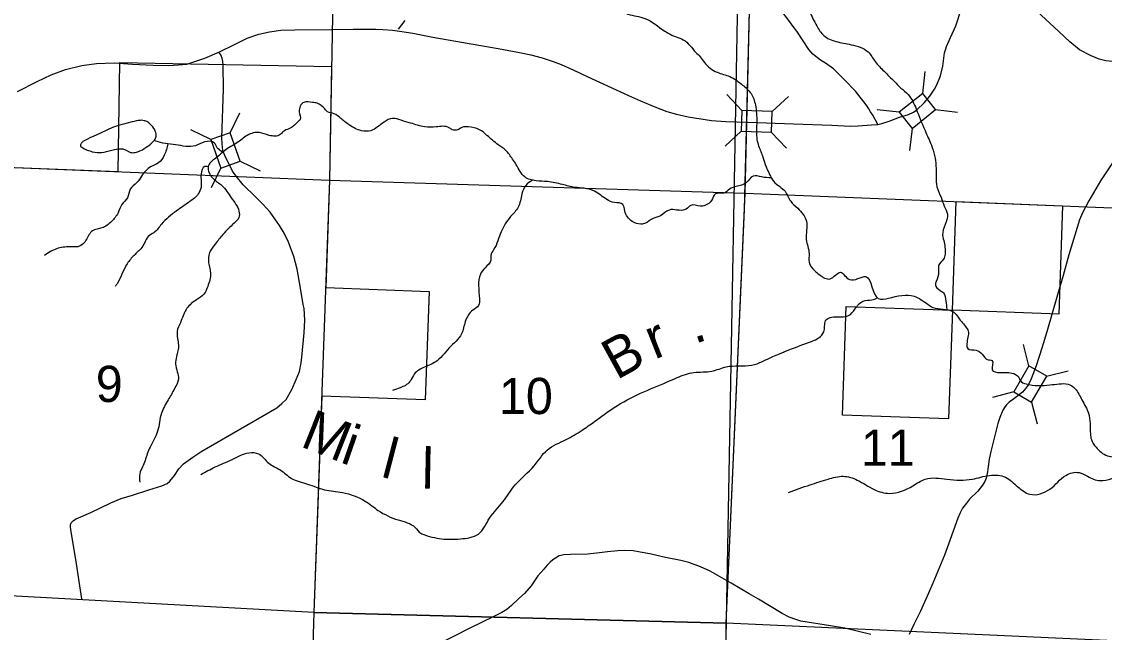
# Model space of a CAD drawing. Extents: x 1219626 to 1426462, y 456797 to 752399.
# Drawn here: x 1292936 to 1306390, y 680312 to 687895 of the extents above; entities that cross this region are included whole.
import ezdxf

# ---------------------------------------------------------------- set-up
doc = ezdxf.new("R2010")
doc.units = 0
for name, color, linetype in [('Bridges and Drawbridges Local Roads', 7, 'Continuous'), ('Lakes and Ponds', 7, 'Continuous'), ('Local Roads Improved', 7, 'Continuous'), ('Local Roads Paved', 7, 'Continuous'), ('Masks', 7, 'Continuous'), ('Narrow River Creek and Branch and Slough', 7, 'Continuous'), ('Narrow River Creek and Branch and Slough Text', 7, 'Continuous'), ('Quad Borders', 7, 'Continuous'), ('Section Lines', 7, 'Continuous'), ('Section Numbers', 7, 'Continuous'), ('State Forest', 7, 'Continuous'), ('Uninventoried Roads and Features', 7, 'Continuous')]:
    doc.layers.add(name, color=color, linetype=linetype)

msp = doc.modelspace()

# ---------------------------------------------------------------- linework, layer by layer
at = {"layer": 'Bridges and Drawbridges Local Roads'}
for p, q in [((1304134, 687003), (1304165, 687276)), ((1301887, 686791), (1301699, 686992)), ((1302262, 686778), (1302463, 686965)), ((1304134, 687003), (1303841, 686769)), ((1304293, 686802), (1304134, 687003)), ((1295528, 686515), (1295648, 686763)), ((1301887, 686791), (1301878, 686535)), ((1302262, 686778), (1301887, 686791)), ((1302253, 686522), (1302262, 686778)), ((1303841, 686769), (1303567, 686800)), ((1303841, 686769), (1304000, 686569)), ((1304000, 686569), (1304293, 686802)), ((1304292, 686803), (1304565, 686772)), ((1295287, 686431), (1295039, 686550)), ((1304000, 686569), (1303969, 686296)), ((1295528, 686515), (1295287, 686431)), ((1295287, 686431), (1295410, 686077)), ((1295652, 686161), (1295528, 686515)), ((1301878, 686535), (1301677, 686347)), ((1301878, 686535), (1302253, 686522)), ((1302251, 686523), (1302439, 686322)), ((1295410, 686077), (1295652, 686161)), ((1295652, 686161), (1295900, 686042)), ((1295411, 686078), (1295292, 685831)), ((1305453, 683621), (1305384, 683887)), ((1305453, 683621), (1305264, 683298)), ((1305674, 683492), (1305453, 683621)), ((1305485, 683168), (1305674, 683492)), ((1305672, 683491), (1305938, 683561)), ((1305264, 683298), (1304998, 683228)), ((1305264, 683298), (1305485, 683168)), ((1305485, 683168), (1305554, 682902))]:
    msp.add_line(p, q, dxfattribs=at)
at = {"layer": 'Lakes and Ponds'}
msp.add_lwpolyline([(1294571, 686405), (1294580, 686414), (1294587, 686422), (1294596, 686436), (1294601, 686447), (1294604, 686456), (1294607, 686468), (1294608, 686480), (1294608, 686490), (1294607, 686500), (1294603, 686518), (1294597, 686533), (1294591, 686547), (1294585, 686559), (1294579, 686569), (1294566, 686587), (1294555, 686600), (1294546, 686609), (1294531, 686623), (1294515, 686637), (1294502, 686646), (1294490, 686653), (1294479, 686658), (1294468, 686662), (1294458, 686665), (1294440, 686668), (1294423, 686670), (1294409, 686669), (1294383, 686667), (1294364, 686664), (1294336, 686657), (1294309, 686651), (1294248, 686636), (1294202, 686624), (1294167, 686615), (1294141, 686607), (1294103, 686594), (1294065, 686579), (1294004, 686553), (1293914, 686512), (1293824, 686470), (1293792, 686455), (1293744, 686431), (1293697, 686405), (1293690, 686400), (1293684, 686394), (1293679, 686388), (1293675, 686383), (1293670, 686372), (1293667, 686364), (1293667, 686359), (1293667, 686355), (1293669, 686350), (1293673, 686346), (1293696, 686329), (1293717, 686317), (1293735, 686307), (1293752, 686300), (1293767, 686294), (1293794, 686285), (1293814, 686280), (1293845, 686274), (1293875, 686270), (1293895, 686269), (1293913, 686270), (1293930, 686271), (1293962, 686276), (1293990, 686282), (1294089, 686306), (1294113, 686311), (1294131, 686314), (1294158, 686316), (1294171, 686316), (1294184, 686316), (1294192, 686315), (1294200, 686313), (1294214, 686308), (1294226, 686302), (1294270, 686279), (1294281, 686275), (1294289, 686272), (1294301, 686269), (1294313, 686268), (1294331, 686270), (1294347, 686272), (1294361, 686275), (1294386, 686282), (1294404, 686289), (1294418, 686295), (1294439, 686305), (1294460, 686318), (1294473, 686327), (1294484, 686335), (1294502, 686350), (1294518, 686359), (1294536, 686373), (1294571, 686405)], dxfattribs=at)
at = {"layer": 'Local Roads Improved'}
for points in [[(1303575, 686617), (1303512, 686732), (1303485, 686774), (1303464, 686812), (1303428, 686862), (1303299, 687031), (1303162, 687174), (1303023, 687307), (1302924, 687379), (1302864, 687418), (1302766, 687493), (1302719, 687550), (1302645, 687658), (1302567, 687777), (1302534, 687817), (1302504, 687865), (1302395, 688008), (1302298, 688109), (1302125, 688251), (1301939, 688404)], [(1303004, 686611), (1303230, 686599), (1303329, 686600), (1303497, 686612), (1303574, 686617), (1303625, 686631), (1303715, 686660), (1303843, 686707), (1303956, 686743), (1304019, 686771), (1304061, 686800), (1304150, 686887), (1304220, 686970), (1304280, 687058), (1304310, 687111), (1304353, 687222), (1304381, 687344), (1304405, 687508), (1304418, 687559), (1304427, 687586), (1304477, 687700), (1304545, 687841), (1304615, 688057)], [(1307225, 687321), (1306621, 687386), (1306410, 687410), (1306325, 687431), (1306225, 687469), (1306080, 687546), (1305959, 687643), (1305822, 687773), (1305552, 688026)], [(1293684, 680730), (1293652, 680943), (1293612, 681192), (1293551, 681561), (1293543, 681616), (1293543, 681647), (1293551, 681671), (1293569, 681690), (1293580, 681702), (1293615, 681720), (1293795, 681800), (1294043, 681920), (1294171, 681974), (1294315, 682016), (1294516, 682081), (1294679, 682133), (1294746, 682161), (1294776, 682188), (1294834, 682261), (1294891, 682344), (1294946, 682403), (1295061, 682489), (1295174, 682561), (1296107, 683101), (1296171, 683152), (1296222, 683204), (1296294, 683327), (1296348, 683451), (1296388, 683552), (1296410, 683659), (1296417, 683728), (1296448, 684033), (1296453, 684190), (1296448, 684334), (1296436, 684382), (1296400, 684585), (1296360, 684823), (1296320, 684979), (1296251, 685157), (1296199, 685268), (1296142, 685362), (1296023, 685529), (1295932, 685629), (1295840, 685719), (1295690, 685868), (1295601, 685977), (1295555, 686039), (1295526, 686099), (1295469, 686212), (1295435, 686295), (1295426, 686379), (1295425, 686454), (1295445, 687057), (1295442, 687354), (1295434, 687401), (1295426, 687441), (1295410, 687483), (1295385, 687518)], [(1306736, 686510), (1306341, 685919), (1306196, 685669), (1306120, 685521), (1306080, 685434), (1305948, 685001), (1305876, 684742), (1305808, 684503), (1305675, 684043), (1305613, 683840), (1305542, 683620), (1305482, 683459), (1305445, 683390), (1305412, 683344), (1305374, 683295), (1305314, 683247), (1305248, 683200), (1305205, 683170), (1305173, 683137), (1305157, 683117), (1305129, 683070), (1305092, 682978), (1305065, 682905), (1305010, 682674), (1304979, 682556), (1304960, 682464), (1304945, 682371), (1304936, 682307), (1304919, 682227), (1304903, 682187), (1304875, 682138), (1304816, 682065), (1304715, 681966), (1304675, 681917), (1304629, 681852), (1304596, 681796), (1304567, 681730), (1304453, 681407), (1304403, 681270), (1304260, 680922), (1304204, 680800), (1304104, 680576), (1304022, 680410), (1303963, 680285)], [(1303488, 680287), (1303164, 680364), (1302985, 680394), (1302619, 680451), (1302557, 680470), (1302473, 680499), (1302387, 680547), (1302092, 680724), (1301976, 680791), (1301751, 680922), (1301490, 681072), (1301372, 681127), (1301225, 681179), (1301127, 681203), (1300935, 681243), (1300743, 681285), (1300623, 681308), (1300534, 681322), (1300432, 681327), (1300346, 681322), (1300216, 681310), (1300115, 681298), (1299966, 681284), (1299756, 681277), (1299675, 681275), (1299617, 681264), (1299568, 681235), (1299535, 681213), (1299502, 681185), (1299468, 681146), (1299423, 681098), (1299352, 681014), (1299268, 680891), (1299183, 680795), (1299115, 680734), (1299024, 680645), (1298965, 680595), (1298902, 680558), (1298802, 680507), (1298506, 680365), (1298091, 680154)]]:
    msp.add_lwpolyline(points, dxfattribs=at)
at = {"layer": 'Local Roads Paved'}
msp.add_lwpolyline([(1292885, 687029), (1293128, 687150), (1293304, 687236), (1293479, 687299), (1293682, 687350), (1293867, 687374), (1294084, 687383), (1294315, 687368), (1294572, 687356), (1294759, 687349), (1294884, 687357), (1294990, 687368), (1295211, 687441), (1295393, 687522), (1295579, 687611), (1295738, 687689), (1295884, 687739), (1296017, 687770), (1296158, 687790), (1296331, 687795), (1296786, 687799), (1297055, 687802), (1297337, 687801), (1297426, 687797), (1297544, 687788), (1297659, 687774), (1297798, 687751), (1298046, 687704), (1298403, 687642), (1298856, 687561), (1299124, 687512), (1299262, 687483), (1299405, 687445), (1299542, 687400), (1299639, 687362), (1299796, 687293), (1299962, 687214), (1300475, 686977), (1300624, 686910), (1300802, 686837), (1300953, 686781), (1301072, 686748), (1301217, 686713), (1301509, 686669), (1301686, 686656), (1301961, 686648), (1302528, 686627), (1303004, 686611)], dxfattribs=at)
at = {"layer": 'Masks'}
msp.add_line((1296663, 683174), (1296629, 682244), dxfattribs=at)
at = {"layer": 'Narrow River Creek and Branch and Slough'}
msp.add_line((1302897, 684720), (1302913, 684709), dxfattribs=at)
for points in [[(1291658, 694235), (1291886, 694059), (1292115, 693813), (1292221, 693654), (1292414, 693549), (1292625, 693373), (1292783, 693162), (1292854, 692915), (1292942, 692510), (1292994, 692159), (1293082, 691842), (1293153, 691595), (1293417, 691349), (1293628, 691138), (1293786, 691032), (1294085, 690909), (1294103, 690821), (1294208, 690698), (1294454, 690575), (1294613, 690469), (1294753, 690451), (1294868, 690507), (1295176, 690534), (1295263, 690469), (1295404, 690381), (1295703, 690381), (1295826, 690416), (1296002, 690328), (1296099, 690252), (1296459, 690258), (1296758, 690258), (1296917, 690187), (1297128, 690082), (1297286, 689941), (1297444, 689818), (1297568, 689748), (1297691, 689677), (1297831, 689624), (1297867, 689536), (1297937, 689413), (1298113, 689378), (1298236, 689343), (1298359, 689343), (1298553, 689343), (1298764, 689413), (1298852, 689466), (1298922, 689396), (1299027, 689272), (1299133, 689220), (1299186, 689096), (1299274, 688956), (1299344, 688850), (1299397, 688832), (1299555, 688868), (1299643, 688920), (1299749, 688885), (1299854, 688780), (1299907, 688656), (1299854, 688551), (1299889, 688463), (1300030, 688304), (1300259, 688111), (1300470, 687988), (1300681, 687935), (1300927, 687777), (1301068, 687706), (1301156, 687671), (1301314, 687513), (1301367, 687460), (1301419, 687389), (1301578, 687266), (1301736, 687213), (1301894, 687108), (1302000, 687002), (1302053, 686861), (1302070, 686650), (1302070, 686457), (1302088, 686369), (1302141, 686228), (1302176, 686122), (1302229, 685999), (1302281, 685911), (1302422, 685788), (1302492, 685665), (1302580, 685577), (1302687, 685416), (1302686, 685190), (1302721, 685014), (1302721, 684908), (1302791, 684802), (1302897, 684720)], [(1302476, 693428), (1302466, 693238), (1302466, 693039), (1302476, 692779), (1302506, 692670), (1302476, 692540), (1302466, 692370), (1302506, 692151), (1302476, 691951), (1302386, 691702), (1302336, 691363), (1302276, 691113), (1302236, 690864), (1302256, 690695), (1302336, 690505), (1302376, 690286), (1302416, 690066), (1302396, 689787), (1302326, 689537), (1302226, 689198), (1302206, 689019), (1302196, 688789), (1302296, 688570), (1302476, 688340), (1302635, 688171), (1302725, 688021), (1302815, 687842), (1302904, 687722), (1303054, 687649), (1303243, 687609), (1303453, 687519), (1303542, 687400), (1303652, 687280), (1303782, 687150), (1303861, 687071), (1303951, 686991), (1304051, 686811), (1304161, 686542), (1304240, 686362), (1304280, 686233), (1304300, 685973), (1304310, 685844), (1304360, 685714), (1304400, 685604), (1304440, 685504), (1304410, 685375), (1304380, 685245), (1304400, 685155), (1304410, 685076), (1304410, 685006), (1304390, 684946), (1304330, 684866), (1304330, 684786), (1304300, 684667), (1304290, 684627), (1304350, 684557), (1304390, 684527), (1304420, 684427), (1304433, 684325)], [(1298034, 689388), (1297960, 689365), (1297903, 689307), (1297828, 689208), (1297647, 689159), (1297441, 689134), (1297260, 689084), (1297145, 689043), (1296988, 689109), (1296890, 689150), (1296717, 689150), (1296544, 689200), (1296395, 689249), (1296214, 689257), (1296173, 689192), (1296091, 689126), (1296000, 689027), (1295951, 688903), (1295926, 688829), (1295860, 688796), (1295761, 688812), (1295572, 688812), (1295366, 688812), (1295292, 688812), (1295185, 688862), (1294995, 688870), (1294740, 688862), (1294592, 688829), (1294526, 688829), (1294402, 688870), (1294304, 688870), (1294164, 688771), (1294057, 688730), (1293884, 688755), (1293793, 688812), (1293694, 688920), (1293645, 689010), (1293538, 689035), (1293422, 688936), (1293315, 688812), (1293200, 688714), (1293093, 688648), (1292994, 688565), (1292945, 688466), (1292838, 688409), (1292764, 688368), (1292714, 688285), (1292615, 688211), (1292492, 688112), (1292393, 688054), (1292278, 688013), (1292179, 687914), (1292129, 687832), (1291998, 687758), (1291808, 687708), (1291701, 687642), (1291569, 687552), (1291454, 687445), (1291314, 687379), (1291174, 687321), (1291051, 687313), (1290845, 687379), (1290746, 687403), (1290622, 687387)], [(1302251, 685957), (1302131, 685966), (1302025, 685978), (1301943, 685896), (1301814, 685849), (1301732, 685814), (1301662, 685767), (1301556, 685755), (1301509, 685673), (1301427, 685614), (1301368, 685603), (1301251, 685614), (1301193, 685568), (1301075, 685556), (1300982, 685556), (1300876, 685485), (1300782, 685450), (1300688, 685392), (1300630, 685380), (1300524, 685415), (1300430, 685544), (1300407, 685626), (1300301, 685650), (1300208, 685685), (1300055, 685790), (1299926, 685826), (1299809, 685837), (1299656, 685873), (1299469, 685908), (1299328, 685919), (1299187, 685966), (1299082, 686119), (1299035, 686189), (1298953, 686295), (1298859, 686365), (1298718, 686483), (1298625, 686553), (1298484, 686588), (1298425, 686588), (1298355, 686553), (1298285, 686553), (1298249, 686577), (1298085, 686588), (1297945, 686588), (1297769, 686635), (1297651, 686670), (1297546, 686694), (1297440, 686647), (1297358, 686588), (1297276, 686541), (1297159, 686541), (1297006, 686612), (1296901, 686694), (1296819, 686752), (1296737, 686776), (1296702, 686811), (1296608, 686882), (1296549, 686893), (1296444, 686893), (1296385, 686776), (1296397, 686682), (1296362, 686647), (1296315, 686600), (1296256, 686565), (1296186, 686530), (1296150, 686494), (1296010, 686483), (1295892, 686518), (1295740, 686483), (1295611, 686389), (1295459, 686295), (1295365, 686213), (1295259, 686107), (1295259, 686037), (1295318, 685943), (1295423, 685861), (1295541, 685708), (1295599, 685626), (1295635, 685462), (1295576, 685392), (1295435, 685251), (1295341, 685133), (1295271, 685028), (1295259, 684899), (1295283, 684770), (1295248, 684605), (1295201, 684512), (1295107, 684441), (1294990, 684336), (1294919, 684183), (1294872, 684078)], [(1295426, 686280), (1295365, 686330), (1295330, 686389), (1295212, 686401), (1295095, 686354), (1294849, 686365), (1294603, 686412), (1294585, 686420)], [(1294755, 686377), (1294708, 686236), (1294638, 686142), (1294544, 686095), (1294427, 685978), (1294368, 685896), (1294286, 685814), (1294251, 685708), (1294181, 685626), (1294134, 685521), (1294052, 685415), (1293934, 685333), (1293817, 685298), (1293735, 685180), (1293665, 685110), (1293536, 685098), (1293371, 685075), (1293219, 684993)], [(1295252, 686094), (1295212, 686095), (1295165, 686002), (1295165, 685837), (1295130, 685755), (1295025, 685661), (1294861, 685544), (1294673, 685380), (1294579, 685274), (1294509, 685227), (1294462, 685145), (1294415, 685075), (1294321, 684981), (1294239, 684875), (1294181, 684758), (1294122, 684641), (1294098, 684605)], [(1299282, 685925), (1299199, 685861), (1299152, 685755), (1299105, 685591), (1299012, 685474), (1298894, 685286), (1298801, 685063), (1298765, 684993), (1298765, 684934), (1298695, 684840), (1298636, 684758), (1298613, 684617), (1298625, 684453), (1298613, 684371), (1298543, 684312), (1298449, 684171), (1298402, 684019), (1298249, 683843), (1298074, 683667), (1297921, 683597), (1297804, 683503), (1297757, 683421), (1297640, 683350), (1297546, 683315)], [(1302913, 684709), (1302983, 684701), (1303109, 684783), (1303221, 684693), (1303425, 684729), (1303580, 684458), (1303707, 684461), (1304026, 684486), (1304199, 684383), (1304259, 684347), (1304504, 684297), (1304613, 684171), (1304697, 684051), (1304681, 683894), (1304692, 683837), (1304795, 683816), (1304835, 683799), (1304903, 683726), (1304926, 683702), (1304997, 683687), (1304996, 683573), (1305090, 683538), (1305238, 683531), (1305325, 683480), (1305346, 683438), (1305419, 683397), (1305712, 683385), (1305829, 683397), (1305938, 683394), (1306026, 683337), (1306110, 683198), (1306193, 683033), (1306216, 682775), (1306228, 682705), (1306286, 682611), (1306427, 682505), (1306603, 682470), (1306744, 682353), (1306837, 682271), (1306943, 682189), (1307048, 682083), (1307131, 682060), (1307177, 681860), (1307189, 681614), (1307248, 681414), (1307295, 681215), (1307330, 681051), (1307389, 680922), (1307400, 680804), (1307579, 680696), (1307560, 680620), (1307553, 680558), (1307729, 680441), (1308127, 680358), (1308422, 680451), (1308667, 680511), (1309009, 680539), (1309441, 680429), (1309681, 680314), (1309998, 680149), (1310068, 680091), (1310349, 679962), (1310548, 679882), (1310689, 679774), (1310783, 679715), (1310811, 679688)], [(1295163, 682271), (1295339, 682365), (1295550, 682458), (1295761, 682541), (1295878, 682529), (1296007, 682412), (1296148, 682329), (1296289, 682224), (1296488, 682153), (1296699, 682083), (1296922, 682048), (1297203, 681942), (1297368, 681825), (1297614, 681708), (1297825, 681614), (1297895, 681543), (1297919, 681532), (1298153, 681473), (1298388, 681473), (1298611, 681532), (1298751, 681731), (1298915, 681931), (1299068, 682142), (1299302, 682376), (1299467, 682576), (1299701, 682705), (1299900, 682822), (1300053, 682928), (1300299, 683104), (1300627, 683280), (1300956, 683421), (1301081, 683475), (1301289, 683539), (1301512, 683555), (1301692, 683609), (1302007, 683629), (1302269, 683737), (1302351, 683772), (1302468, 683819), (1302750, 683925), (1302844, 683972), (1302902, 684042), (1302914, 684113), (1302926, 684183), (1303066, 684230), (1303212, 684246), (1303289, 684324), (1303392, 684425), (1303500, 684441), (1303563, 684460)], [(1294872, 684078), (1294872, 683960), (1294884, 683878), (1294861, 683737), (1294849, 683643), (1294884, 683456), (1294837, 683338), (1294755, 683198), (1294673, 683033), (1294626, 682810), (1294532, 682611), (1294497, 682529), (1294438, 682365), (1294403, 682282), (1294403, 682177)], [(1302464, 682050), (1302733, 682144), (1302956, 682214), (1303144, 682250), (1303320, 682203), (1303531, 682085), (1303718, 682038), (1304011, 682132), (1304164, 682214), (1304434, 682214), (1304750, 682214), (1304961, 682261), (1305161, 682238), (1305313, 682120), (1305465, 682027), (1305713, 682090), (1305911, 682261), (1306075, 682296), (1306181, 682250), (1306335, 682196), (1306483, 682222), (1306707, 682266), (1306847, 682263)]]:
    msp.add_spline(points, degree=3, dxfattribs=at)
at = {"layer": 'Quad Borders'}
msp.add_line((1300990, 642732), (1301837, 688190), dxfattribs=at)
at = {"layer": 'Section Lines'}
for p, q in [((1296855, 691268), (1296762, 685928)), ((1301928, 685765), (1302054, 691104)), ((1291506, 686139), (1296762, 685928)), ((1296762, 685928), (1296568, 680558)), ((1296762, 685928), (1301928, 685765)), ((1301692, 680426), (1301928, 685765)), ((1301928, 685765), (1307192, 685554)), ((1296568, 680558), (1291341, 680842)), ((1296568, 680558), (1296380, 675395)), ((1301692, 680426), (1296568, 680558)), ((1301606, 675159), (1301692, 680426)), ((1307002, 680184), (1301692, 680426))]:
    msp.add_line(p, q, dxfattribs=at)
at = {"layer": 'State Forest'}
for p, q in [((1301916, 685563), (1301993, 688508)), ((1294134, 686033), (1294158, 687387)), ((1294158, 687387), (1296787, 687340)), ((1296787, 687340), (1296762, 685928)), ((1291506, 686139), (1294134, 686033)), ((1296762, 685928), (1296714, 684592)), ((1304501, 684311), (1304548, 685660)), ((1304548, 685660), (1305870, 685607)), ((1305870, 685607), (1305823, 684264)), ((1301692, 680426), (1301916, 685563)), ((1296714, 684592), (1297999, 684545)), ((1297999, 684545), (1297951, 683197)), ((1303135, 683009), (1303183, 684358)), ((1303183, 684358), (1304501, 684311)), ((1304501, 684311), (1304453, 682963)), ((1305823, 684264), (1304501, 684311)), ((1296665, 683243), (1296568, 680558)), ((1297951, 683197), (1296665, 683243)), ((1304453, 682963), (1303135, 683009)), ((1296568, 680558), (1301692, 680426))]:
    msp.add_line(p, q, dxfattribs=at)
at = {"layer": 'Uninventoried Roads and Features'}
msp.add_line((1297696, 687910), (1297616, 687802), dxfattribs=at)

# ---------------------------------------------------------------- texts
at = {"layer": 'Narrow River Creek and Branch and Slough Text'}
for s, rotation, p in [('r', 21.4553, (1300798, 683697)), ('B', 28.7541, (1300328, 683440)), ('.', 17.9736, (1301297, 683892)), ('M', 338.2983, (1296384, 682626)), ('i', 340.8461, (1296881, 682426)), ('l', 345.4094, (1297386, 682248)), ('l', 358.858, (1297904, 682099))]:
    msp.add_text(s, height=500, rotation=rotation, dxfattribs=at).set_placement(p)
at = {"layer": 'Section Numbers'}
for s, p in [('9', (1293857, 683172)), ('10', (1298867, 683022)), ('11', (1303364, 682380))]:
    msp.add_text(s, height=450, rotation=359.9998, dxfattribs=at).set_placement(p)

doc.saveas('drawing.dxf')
